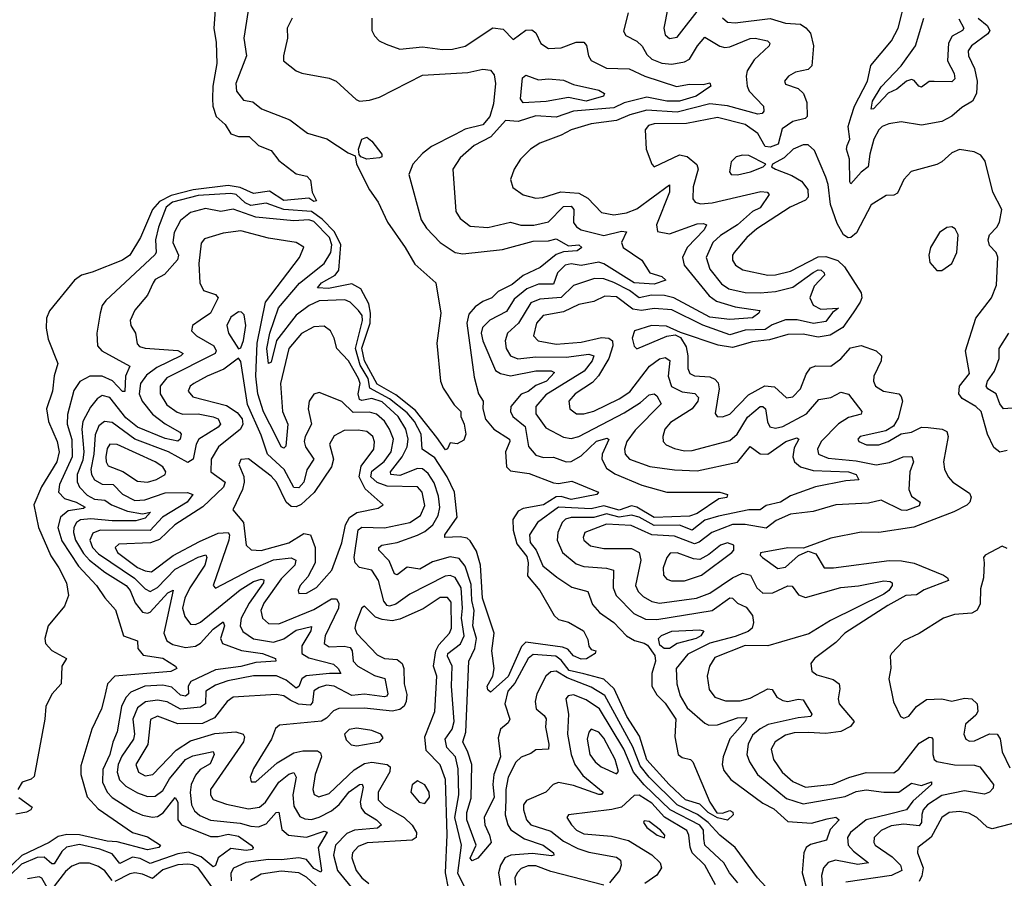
# Model space of a CAD drawing. Extents: x 1552033 to 1694788, y 811965 to 917215.
# Tile 553 of 632: x 1651528 to 1655433, y 908393 to 911798. Entities that reach past the tile are written whole.
import ezdxf

# ---------------------------------------------------------------- set-up
doc = ezdxf.new("R2010")
doc.units = 0

msp = doc.modelspace()

# ---------------------------------------------------------------- linework, layer by layer
at = {"layer": '0CON20XD'}
for points in [[(1655329.3, 911805), (1655365.7, 911775), (1655375.6, 911755), (1655367.3, 911742.7), (1655302.7, 911695), (1655290, 911675), (1655291.7, 911655), (1655314.8, 911605), (1655325.8, 911555), (1655322.9, 911505), (1655307.2, 911475), (1655265, 911450), (1655224.4, 911415.6), (1655185, 911394.8), (1655105, 911380), (1655023.5, 911393.5), (1654975, 911385.9), (1654948.9, 911375), (1654935, 911361.8), (1654916.1, 911325), (1654899.7, 911265), (1654893.6, 911215), (1654865, 911194.1), (1654825, 911147.5), (1654820.3, 911155), (1654818.5, 911245), (1654807.4, 911285), (1654810.1, 911299.9), (1654820, 911325), (1654814.2, 911375), (1654825.5, 911415), (1654838.8, 911455), (1654890, 911555), (1654903.8, 911616.2), (1654985.3, 911715), (1655012.8, 911765), (1655042.6, 911885)], [(1654099.1, 911845), (1654083.2, 911765), (1654088.5, 911738.5), (1654105, 911723.9), (1654135, 911729.6), (1654232.8, 911855)], [(1652434.6, 911835), (1652416.6, 911725), (1652427.3, 911655), (1652385.5, 911545), (1652387.1, 911515), (1652415, 911478.9), (1652452.8, 911472.8), (1652487.1, 911445), (1652598.8, 911401.2), (1652668.7, 911348.7), (1652746.4, 911326.4), (1652830.1, 911270.1), (1652858.8, 911258.8), (1652863.3, 911225), (1652915, 911123.8), (1652949.5, 911075), (1652987, 910995), (1653057, 910895), (1653095, 910828.9), (1653178, 910755), (1653198.2, 910635), (1653182.3, 910515), (1653196.9, 910365), (1653207.6, 910337.6), (1653251.1, 910271.1), (1653277.1, 910245), (1653277.5, 910225), (1653291.2, 910195), (1653297.5, 910155), (1653289.3, 910130.7), (1653263, 910117), (1653235, 910120), (1653224, 910096), (1653216.9, 910093.1), (1653181.7, 910141.7), (1653098.2, 910248.2), (1653020.1, 910310.1), (1652945, 910352.6), (1652894.8, 910445), (1652884.5, 910495.5), (1652917.3, 910595), (1652919.7, 910635), (1652912.1, 910672.1), (1652880.8, 910730.8), (1652845, 910751.1), (1652752.2, 910732.2), (1652708.9, 910735), (1652724.8, 910755), (1652778.9, 910785), (1652793, 910805), (1652800.9, 910905), (1652777, 910957), (1652726.9, 911006.9), (1652685, 911038.2), (1652575, 911045.2), (1652505, 911070.3), (1652445, 911061.6), (1652421.9, 911071.9), (1652386.5, 911105), (1652365, 911108.8), (1652235, 911101.4), (1652133.5, 911075), (1652108.2, 911055), (1652077.9, 910975), (1652067, 910925), (1652068.4, 910875), (1652063.7, 910866.3), (1651869.6, 910685), (1651855.4, 910665), (1651847.1, 910635), (1651833.3, 910555), (1651836.5, 910505), (1651853.1, 910485), (1651964.5, 910425), (1651947.4, 910385), (1651945, 910324.2), (1651935, 910323.4), (1651896.3, 910366.3), (1651855.2, 910385.2), (1651805.4, 910384.6), (1651766.2, 910363.8), (1651742.1, 910327.9), (1651717.2, 910232.8), (1651716.1, 910195), (1651734, 910134), (1651735.8, 910065), (1651685.6, 909955), (1651682.1, 909925), (1651705, 909899.6), (1651751.6, 909885), (1651787.1, 909865), (1651780.6, 909859.4), (1651719.4, 909850.6), (1651689.8, 909825), (1651679.2, 909785), (1651695, 909731.2), (1651760.8, 909630.8), (1651832.6, 909555), (1651865.2, 909505.2), (1651908.1, 909458.1), (1651940, 909355), (1651995, 909335.7), (1651996.7, 909305), (1652018, 909278), (1652095, 909266.8), (1652146, 909235), (1652151.2, 909225), (1652126.9, 909213.1), (1651904.8, 909195.2), (1651876.6, 909165), (1651863.3, 909106.7), (1651851.6, 909065), (1651814, 908985), (1651770.9, 908839.1), (1651770.3, 908805), (1651796, 908716), (1651838.4, 908668.4), (1651975, 908574.7), (1652035, 908557.3), (1652086.2, 908525), (1652080, 908515), (1652035, 908506), (1651915, 908538.3), (1651875, 908540.5), (1651765, 908566.4), (1651715, 908566.6), (1651680.4, 908559.6), (1651645, 908535.2), (1651535.7, 908484.3), (1651464.3, 908415.7)], [(1652302.6, 911837.4), (1652298.3, 911765), (1652307.5, 911707.5), (1652309.1, 911625), (1652293.5, 911535), (1652292.5, 911485), (1652294.2, 911455), (1652307.5, 911415), (1652343.1, 911383.1), (1652365, 911346), (1652395, 911335.8), (1652437.5, 911335), (1652475, 911298.8), (1652525, 911280), (1652555, 911240), (1652625, 911187.5), (1652667.3, 911177.3), (1652681.7, 911161.7), (1652687.5, 911115), (1652705, 911080), (1652695, 911078), (1652675, 911090), (1652575, 911081.5), (1652518.7, 911118.7), (1652455, 911109), (1652402.3, 911132.3), (1652355, 911140.5), (1652215.9, 911124.1), (1652128.7, 911101.3), (1652082.1, 911077.9), (1652053.9, 911046.1), (1652006.4, 910935), (1651964.1, 910865), (1651935, 910845.3), (1651815, 910796.8), (1651772.5, 910785), (1651745.5, 910765), (1651646, 910644), (1651634.7, 910615), (1651632.6, 910575), (1651641, 910531), (1651678.5, 910435), (1651664, 910386), (1651657.3, 910325), (1651633.8, 910255), (1651642.6, 910205), (1651676.3, 910125), (1651684.8, 910085), (1651674.4, 910045), (1651613.8, 909946.2), (1651584, 909875), (1651601.7, 909785), (1651651.8, 909671.8), (1651683.6, 909625), (1651713.3, 909565), (1651721.9, 909515), (1651705, 909472), (1651640.8, 909395), (1651627.1, 909345), (1651630.2, 909325), (1651655, 909296.7), (1651713.8, 909265), (1651695.3, 909234.7), (1651691.9, 909165), (1651655, 909123.8), (1651630.9, 909075), (1651627.9, 909025), (1651585, 908796.7), (1651573.1, 908786.9), (1651537.5, 908775), (1651520, 908745)], [(1652608.6, 911805), (1652588.6, 911765), (1652590.5, 911725), (1652573.5, 911655), (1652574.6, 911634.6), (1652625, 911596), (1652646.8, 911586.8), (1652755, 911566.9), (1652783.3, 911555), (1652861.7, 911481.7), (1652875.6, 911475.6), (1652915, 911479.1), (1652955, 911491.1), (1653125, 911578.1), (1653305, 911588.7), (1653365, 911602.7), (1653395, 911597.9), (1653409.9, 911579.9), (1653414.8, 911544.8), (1653407.5, 911465), (1653392.8, 911415), (1653365, 911381.5), (1653295, 911363.9), (1653255, 911343), (1653161.8, 911295), (1653125, 911267.4), (1653087.5, 911225), (1653071.2, 911185), (1653120, 911005), (1653141.3, 910971.3), (1653195.3, 910915.3), (1653255, 910875.4), (1653285, 910869.2), (1653442.5, 910887.5), (1653565, 910919.5), (1653625, 910922), (1653655, 910929.7), (1653705, 910902), (1653745, 910905.6), (1653758, 910895), (1653738.3, 910881.7), (1653685, 910877.7), (1653655, 910867.3), (1653591.8, 910815), (1653525, 910783.8), (1653481.3, 910748.7), (1653425, 910720.8), (1653400.5, 910695), (1653365, 910680.8), (1653335, 910660), (1653308.9, 910631.1), (1653300.8, 910595), (1653330.5, 910380.5), (1653348.1, 910315), (1653366.3, 910285), (1653364.8, 910255), (1653375, 910213.8), (1653408, 910175), (1653470, 910135), (1653471.5, 910125), (1653454.7, 910085), (1653458.6, 910025), (1653475, 910009.5), (1653548.2, 909998.2), (1653645, 909961.6), (1653665, 909959.3), (1653718.3, 909968.3), (1653823.8, 909925), (1653817.5, 909915), (1653715, 909895.6), (1653675, 909907.5), (1653655, 909906.5), (1653605, 909874.1), (1653525, 909860.2), (1653505, 909849.4), (1653483.3, 909816.7), (1653484.6, 909774.6), (1653499.9, 909719.9), (1653539.4, 909669.4), (1653544.6, 909645), (1653542.6, 909592.6), (1653590.6, 909535), (1653647.5, 909435), (1653665, 909419.6), (1653705, 909409.5), (1653764.2, 909375), (1653780.9, 909340.9), (1653784.7, 909314.7), (1653795, 909300.8), (1653812.5, 909295), (1653810, 909285), (1653775.6, 909264.4), (1653755, 909262.9), (1653725, 909276.2), (1653701.7, 909301.7), (1653680.7, 909310.7), (1653535, 909330.5), (1653517.5, 909312.5), (1653465, 909194), (1653395, 909132.2), (1653385, 909140.8), (1653382.5, 909155), (1653404.3, 909195), (1653410, 909225), (1653400, 909295), (1653409.5, 909365), (1653363.5, 909505), (1653355.8, 909635), (1653339.1, 909690.9), (1653315, 909731.8), (1653302, 909742), (1653275, 909748), (1653214.2, 909745), (1653214.6, 909755), (1653263.6, 909825), (1653252.4, 909925), (1653223.9, 909985), (1653175, 910060.9), (1653124.2, 910095), (1653120.7, 910155), (1653093.1, 910205), (1653065, 910239), (1652994, 910295), (1652916.8, 910336.8), (1652909.7, 910375), (1652878.1, 910428.1), (1652860.2, 910495), (1652887.7, 910605), (1652886, 910625), (1652871.8, 910645), (1652838, 910678), (1652817.5, 910687.5), (1652715, 910683.8), (1652676, 910665), (1652625, 910626.2), (1652546.3, 910526.3), (1652525, 910439.6), (1652514.8, 910434.8), (1652508.3, 910495), (1652520.4, 910555), (1652554.5, 910655.5), (1652637.1, 910752.9), (1652735, 910832.1), (1652761.8, 910875), (1652765.4, 910905), (1652756.4, 910935), (1652695, 910998.4), (1652675, 911004.6), (1652615, 911000.1), (1652465, 911015.4), (1652375, 911046.7), (1652325, 911038.1), (1652265, 911049.5), (1652205, 911033.4), (1652165, 911001.8), (1652140.4, 910955), (1652135.2, 910915), (1652158.1, 910865), (1652154, 910846), (1652101.8, 910788.2), (1652065, 910767.7), (1652056.9, 910755)], [(1652924.3, 911805), (1652924.2, 911755), (1652934.5, 911734.5), (1652954.2, 911715), (1652981.1, 911701.1), (1653035, 911681.8), (1653125, 911690.4), (1653205, 911680), (1653245, 911681.8), (1653295, 911693.9), (1653405, 911766.5), (1653445, 911761.1), (1653485, 911719.2), (1653535, 911756.5), (1653558.7, 911758.7), (1653575, 911746), (1653595, 911703.3), (1653624.7, 911684.7), (1653675, 911687.1), (1653735, 911709.6), (1653765, 911709.4), (1653776, 911696), (1653783.9, 911655), (1653795, 911636.7), (1653855, 911605.9), (1653945, 911603.5), (1654007.5, 911575), (1654133.4, 911533.4), (1654185, 911542.8), (1654239.2, 911540.8), (1654265, 911548.5), (1654269.2, 911535), (1654211.2, 911495), (1654144.3, 911475), (1654095, 911474.9), (1654015, 911490.8), (1653925, 911468.7), (1653885, 911448.8), (1653723.8, 911436.2), (1653655, 911412.3), (1653575, 911417.6), (1653505, 911395.2), (1653455, 911398.2), (1653396.2, 911333.8), (1653330.3, 911299.7), (1653275, 911250.5), (1653245.5, 911205), (1653257.7, 911037.7), (1653275, 911010), (1653315, 910979.7), (1653385, 910973.7), (1653475, 910995.8), (1653515, 910984), (1653566.8, 910983.2), (1653625, 910997.4), (1653685, 911057.1), (1653715, 911059), (1653725.4, 911045), (1653724.5, 910994.5), (1653736.4, 910976.4), (1653755.1, 910965.1), (1653845, 910942.8), (1653915, 910960.2), (1653935, 910957.5), (1653914.7, 910915), (1653920.8, 910895), (1653995.8, 910845), (1654027.5, 910795), (1654075, 910780.5), (1654090, 910765), (1654045, 910749.4), (1653965.1, 910754.9), (1653845, 910830.1), (1653825, 910836.4), (1653755, 910823.9), (1653715, 910829.6), (1653691.5, 910825), (1653660.6, 910795), (1653645, 910749.2), (1653585, 910749.2), (1653538.8, 910731.2), (1653489.7, 910690.3), (1653458.8, 910641.2), (1653393, 910607), (1653362.9, 910577.1), (1653358, 910555), (1653365.1, 910525.1), (1653415, 910406.9), (1653434.8, 910394.8), (1653475, 910385.6), (1653575, 910406.3), (1653635.9, 910405.9), (1653648.8, 910398.8), (1653617.4, 910365), (1653575, 910347.5), (1653545, 910323.8), (1653516.2, 910313.8), (1653475.5, 910264.5), (1653474.5, 910245), (1653484, 910225), (1653532.5, 910185), (1653546.2, 910106.2), (1653575, 910071.8), (1653605, 910061.9), (1653645, 910062.9), (1653695, 910044.7), (1653715, 910046.7), (1653755, 910069.4), (1653815, 910126.5), (1653858.5, 910138.5), (1653864.1, 910134.1), (1653837.5, 910075), (1653836.4, 910055), (1653855, 910019.7), (1653887.9, 909997.9), (1653995, 909952.9), (1654095, 909924.2), (1654305, 909925.3), (1654335.5, 909915), (1654333, 909903), (1654301.3, 909898.7), (1654215, 909839.7), (1654185, 909829.2), (1654045, 909823.7), (1653975, 909865.3), (1653955, 909870.4), (1653905, 909853.9), (1653845, 909870.3), (1653795, 909858.2), (1653665, 909865.3), (1653581.8, 909805), (1653549.7, 909755), (1653553, 909725), (1653576.4, 909695), (1653603, 909633), (1653657.7, 909587.7), (1653718.4, 909548.4), (1653781.1, 909531.1), (1653799.7, 909479.7), (1653828, 909448), (1653885, 909407.5), (1653935.2, 909355.2), (1653966.2, 909336.2), (1654005, 909326.4), (1654017.5, 909317.5), (1654046.8, 909276.8), (1654049.8, 909255), (1654041.6, 909228.4), (1654034.7, 909205), (1654035.2, 909155), (1654055, 909120.6), (1654088.3, 909088.4), (1654130.9, 909025), (1654126, 908955), (1654140.2, 908885), (1654155, 908872.7), (1654188.1, 908865), (1654197.3, 908855), (1654264.8, 908694.8), (1654293.3, 908653.3), (1654315, 908651.9), (1654345, 908662.9), (1654356.4, 908656.4), (1654357.8, 908645), (1654335, 908623.9), (1654295, 908633.4), (1654258, 908655), (1654225, 908687.3), (1654168, 908705), (1654103.6, 908765), (1654015, 908862.7), (1653986.8, 908956.8), (1653936.4, 909035), (1653885.2, 909145.2), (1653845, 909183), (1653765, 909204.9), (1653707.4, 909217.4), (1653675, 909258.5), (1653654.3, 909275), (1653565, 909281.3), (1653545.2, 909265), (1653492.2, 909167.8), (1653464.4, 909135), (1653451.6, 909085), (1653471.8, 909025), (1653465, 909010.5), (1653435, 908985.5), (1653425, 908950.6), (1653435.1, 908875), (1653408.6, 908805), (1653403.9, 908765), (1653410.2, 908715), (1653370.3, 908635), (1653372.5, 908605), (1653391.2, 908565), (1653397.6, 908535), (1653345, 908473.5), (1653322.5, 908462.5), (1653313.9, 908473.9), (1653338.3, 908525), (1653301, 908625), (1653301.5, 908655), (1653318.2, 908711.8), (1653321.8, 908845), (1653305.7, 908894.3)], [(1653941.1, 911825), (1653922.2, 911752.2), (1653932, 911735), (1653975, 911712.7), (1653996.9, 911693.1), (1654015, 911660.3), (1654035, 911641.6), (1654075, 911626.6), (1654115, 911621.9), (1654165, 911631), (1654185, 911642), (1654216.2, 911695), (1654245, 911728.6), (1654305, 911693.5), (1654325, 911688.4), (1654345, 911690.3), (1654425, 911723.8), (1654445.2, 911725.2), (1654494.4, 911714.4), (1654502.5, 911705), (1654500.6, 911695), (1654441.1, 911638.9), (1654413.8, 911595), (1654409.5, 911575), (1654413.1, 911535), (1654421.2, 911515), (1654478.2, 911455), (1654480, 911435), (1654473.1, 911426.9), (1654455, 911423.8), (1654335, 911457.3), (1654265, 911464.9), (1654135, 911432.1), (1654015, 911439.3), (1653948.4, 911421.6), (1653895, 911399.2), (1653794.1, 911385.9), (1653715, 911361.6), (1653675, 911340), (1653591.3, 911308.7), (1653553.3, 911285), (1653514.4, 911245), (1653489.4, 911205), (1653474.1, 911164.1), (1653483.2, 911133.2), (1653524.4, 911104.4), (1653575, 911090.8), (1653603.1, 911093.1), (1653673.8, 911116.2), (1653745, 911110.6), (1653781, 911091), (1653835, 911034), (1653883.9, 911023.9), (1653935, 911032.8), (1653975, 911048.4), (1654105, 911143.8), (1654105.8, 911115), (1654053.2, 910985), (1654058, 910958), (1654105, 910949.3), (1654215, 910988.4), (1654240.7, 910990.7), (1654252.2, 910985), (1654242.6, 910965), (1654175, 910895.3), (1654156.7, 910855), (1654162.9, 910825), (1654263.1, 910703.1), (1654291.9, 910681.9), (1654365, 910659.3), (1654463.8, 910645), (1654460, 910635), (1654435, 910615.8), (1654345, 910608.8), (1654265, 910619.1), (1654122.9, 910695), (1654085, 910704.6), (1654034.2, 910705.8), (1653985, 910695.8), (1653946.7, 910725), (1653885, 910756.7), (1653845, 910770.8), (1653808, 910772), (1653725, 910743.8), (1653675, 910696.1), (1653590.5, 910689.5), (1653555.1, 910674.9), (1653505.8, 910595), (1653462.5, 910555), (1653453.3, 910525), (1653456.7, 910495), (1653475, 910465.3), (1653503.1, 910453.1), (1653575, 910461.2), (1653695, 910459.6), (1653785, 910471.4), (1653805.2, 910465.2), (1653798, 910445), (1653766.7, 910405), (1653615, 910311.1), (1653574.8, 910265), (1653575.3, 910235), (1653615, 910179.7), (1653685, 910142.9), (1653715, 910138), (1653745, 910145.2), (1653925, 910239.6), (1653989.7, 910280.3), (1654025, 910310.9), (1654044.1, 910314.1), (1654055, 910306.7), (1654071.5, 910275), (1653969, 910171), (1653936.3, 910125), (1653927.1, 910095), (1653929.7, 910075), (1653946.2, 910055), (1654026.9, 910026.9), (1654125, 910013), (1654215, 910009.6), (1654375, 910043.7), (1654425, 910105.5), (1654465, 910076.9), (1654495, 910074.8), (1654566.2, 910125), (1654609.8, 910139.8), (1654618.1, 910135), (1654599.8, 910100.2), (1654594.2, 910065), (1654601.2, 910045), (1654624.6, 910025), (1654675, 910010.1), (1654815, 910005.6), (1654845.3, 909995), (1654856.3, 909973.7), (1654805, 909970.3), (1654684.1, 909945.9), (1654585, 909910), (1654544.9, 909885.1), (1654488.1, 909871.9), (1654465, 909854.2), (1654419.2, 909855), (1654299, 909829), (1654245, 909813.3), (1654195, 909774.5), (1654145, 909793.8), (1654045, 909793.2), (1653985, 909825.1), (1653955, 909833.9), (1653905, 909825.6), (1653855, 909838.5), (1653805, 909823.9), (1653715, 909824.1), (1653692.5, 909817.5), (1653679.5, 909805), (1653661.9, 909765), (1653659.5, 909735), (1653681.2, 909685), (1653735, 909640.4), (1653765, 909629.8), (1653855, 909623.9), (1653883.5, 909615), (1653882, 909545), (1653893.3, 909515), (1653963.6, 909443.6), (1654010.5, 909420.5), (1654055, 909419.8), (1654275, 909455.5), (1654345, 909505.3), (1654355, 909504.6), (1654375, 909484.2), (1654408.9, 909468.9), (1654434.7, 909435), (1654438.3, 909408.3), (1654433.5, 909385), (1654417.8, 909372.2), (1654365, 909352.7), (1654265, 909325.9), (1654177.8, 909282.2), (1654131.2, 909225), (1654134.1, 909165), (1654147.2, 909117.2), (1654175, 909069.7), (1654245, 909008.2), (1654260.8, 909000.8), (1654295, 909002.1), (1654375, 909030.3), (1654411.7, 909031.7), (1654405.3, 909015), (1654344, 908946), (1654317.5, 908875), (1654314.7, 908845), (1654321, 908821), (1654348.8, 908785), (1654475, 908691.3), (1654518.8, 908668.8), (1654575, 908618.3), (1654668.2, 908611.8), (1654730.8, 908629.2), (1654765, 908636.2), (1654778.6, 908625), (1654742.4, 908587.6), (1654728.2, 908545), (1654665, 908528.2), (1654647.1, 908515), (1654638.3, 908495), (1654631.6, 908415), (1654675.7, 908255)], [(1654315, 911805.5), (1654335, 911788.1), (1654365, 911785.7), (1654505, 911803.7), (1654565, 911785.2), (1654625, 911780), (1654646.6, 911766.6), (1654664.1, 911745), (1654676.7, 911695), (1654669.7, 911615), (1654655, 911601.2), (1654605, 911590), (1654576.7, 911575), (1654560.8, 911555), (1654565, 911542.9), (1654615.9, 911525.9), (1654636.1, 911506.1), (1654650.5, 911470.5), (1654651.8, 911415), (1654643.3, 911406.7), (1654595, 911395.2), (1654552.2, 911365), (1654535.7, 911305), (1654505, 911293.1), (1654485, 911296), (1654455, 911347), (1654405, 911382.5), (1654295, 911410), (1654173, 911387), (1654044, 911385), (1654021.8, 911378.2), (1654009, 911361), (1654012.3, 911285), (1654034.8, 911224.8), (1654044.7, 911214.7), (1654145, 911263), (1654175.5, 911255.5), (1654213.9, 911223.9), (1654218.4, 911205), (1654198.6, 911135), (1654197.9, 911087.9), (1654207.1, 911075), (1654228.6, 911068.6), (1654275, 911072), (1654467.4, 911117.4), (1654492, 911115), (1654501.1, 911105), (1654465, 911051.7), (1654435, 911038.1), (1654375, 910985.2), (1654307.7, 910942.3), (1654277.3, 910915), (1654251.1, 910855), (1654265, 910808.9), (1654311.3, 910751.3), (1654340.6, 910730.6), (1654405, 910716.6), (1654465, 910714.8), (1654525, 910720), (1654595, 910738.2), (1654675, 910795.8), (1654695, 910805.8), (1654707.3, 910805), (1654718.9, 910795), (1654720.4, 910785), (1654678.6, 910741.4), (1654661.7, 910695), (1654675, 910666.7), (1654705, 910650.2), (1654775.5, 910655), (1654752.2, 910637.8), (1654725, 910601.6), (1654676.1, 910593.9), (1654612.1, 910607.9), (1654565, 910608.6), (1654512.3, 910587.7), (1654485, 910569.5), (1654405, 910567), (1654345, 910548), (1654236.9, 910586.9), (1654115, 910647.7), (1654045, 910652.8), (1653994.6, 910644.6), (1653960, 910650), (1653895, 910698.7), (1653848.2, 910701.8), (1653805, 910681.1), (1653745, 910669.2), (1653685, 910640.1), (1653604.6, 910625.4), (1653578.3, 910595), (1653565.4, 910545), (1653584.8, 910524.8), (1653655, 910511.2), (1653755, 910519.4), (1653835, 910538.7), (1653864.9, 910534.9), (1653878.8, 910525), (1653880.4, 910505), (1653864.9, 910455.1), (1653824, 910386), (1653800.1, 910359.9), (1653731.2, 910315), (1653706.2, 910285), (1653710.5, 910255), (1653736, 910236), (1653765.9, 910235.9), (1653805, 910246.5), (1653904.9, 910295.1), (1653947.4, 910322.6), (1654026, 910425), (1654065, 910453.7), (1654088.6, 910458.6), (1654106.9, 910446.9), (1654100, 910385), (1654113.3, 910343.3), (1654155, 910323), (1654205.7, 910315.7), (1654219.8, 910299.8), (1654217.8, 910285), (1654195.3, 910254.7), (1654109, 910201), (1654086.1, 910175), (1654078.2, 910145), (1654080.4, 910125), (1654092.5, 910112.5), (1654125, 910097.4), (1654165, 910088.4), (1654195, 910090.4), (1654345, 910129.2), (1654373, 910155), (1654415, 910222.7), (1654465, 910264.7), (1654475, 910264.6), (1654485.6, 910255.6), (1654493.5, 910203.5), (1654503.8, 910183.8), (1654525, 910178.3), (1654555, 910184.8), (1654648.4, 910235), (1654697.8, 910292.2), (1654745, 910300.5), (1654785, 910321.4), (1654815, 910313.4), (1654868.3, 910245), (1654865, 910234.7), (1654815, 910220.2), (1654775, 910196.2), (1654706.2, 910125), (1654692.6, 910095), (1654696.2, 910075), (1654735, 910059.2), (1654845, 910048.9), (1654925, 910033.1), (1654977.6, 910042.4), (1655032, 910065), (1655066.3, 910066.4), (1655072.7, 910045), (1655058.9, 910005), (1655054.1, 909935), (1655065, 909909.4), (1655099.1, 909885), (1655095, 909870.4), (1655045, 909852.4), (1655025, 909853.7), (1654945, 909893.5), (1654895, 909881.6), (1654765, 909874.3), (1654675, 909848.3), (1654585, 909837), (1654528.1, 909811.9), (1654488.2, 909781.8), (1654405, 909797), (1654355, 909796.9), (1654273.1, 909765), (1654223.4, 909726.6), (1654205, 909719.4), (1654125, 909750.7), (1654035, 909755.1), (1653952.8, 909792.8), (1653855, 909797.3), (1653769.6, 909765), (1653762.5, 909745), (1653765.4, 909735), (1653791.7, 909711.7), (1653845, 909701.1), (1653955, 909701), (1653985, 909685.4), (1653991.6, 909655), (1653970.4, 909555), (1653980.3, 909530.3), (1654001, 909511), (1654035, 909491.2), (1654065, 909484.2), (1654212.9, 909505), (1654265, 909524.8), (1654355, 909585.2), (1654395, 909604.1), (1654426.7, 909595), (1654451.7, 909545), (1654475, 909524.5), (1654515, 909524.9), (1654575, 909552.9), (1654591.7, 909551.7), (1654617.2, 909517.2), (1654645, 909506.8), (1654785, 909546.1), (1654855, 909552.7), (1654955, 909573.5), (1654981.1, 909571.1), (1654988.5, 909565), (1654987.8, 909555), (1654974.8, 909535), (1654955, 909520), (1654743.9, 909416.1), (1654657.6, 909362.4), (1654494.6, 909315.4), (1654405, 909317.3), (1654285, 909268.5), (1654263.4, 909235), (1654255.2, 909195), (1654262.8, 909142.8), (1654285, 909111.7), (1654326.8, 909096.8), (1654385, 909097), (1654425, 909107.5), (1654495.2, 909145.2), (1654511.9, 909141.9), (1654531.2, 909111.2), (1654555, 909098.7), (1654575, 909094.8), (1654615, 909104.2), (1654635, 909100.9), (1654670.4, 909045), (1654665.2, 909034.8), (1654615, 909030.4), (1654496.8, 909003.2), (1654465, 908986.5), (1654435, 908960.5), (1654416.8, 908925), (1654412.4, 908885), (1654421.9, 908855), (1654454.6, 908804.6), (1654569.9, 908709.9), (1654635, 908689.4), (1654802.3, 908717.7), (1654845, 908737.2), (1654885, 908744.4), (1654955, 908734.8), (1655015, 908734.8), (1655065, 908771.2), (1655105, 908761.5), (1655145, 908776.2), (1655144.2, 908765), (1655070.5, 908699.5), (1655045.3, 908664.7), (1654977.2, 908647.2), (1654885.3, 908625), (1654822.8, 908575), (1654810.7, 908555), (1654814.1, 908525), (1654835, 908500.5), (1654894.3, 908455), (1654852.4, 908447.6), (1654764.1, 908465.9), (1654734.1, 908455.9), (1654715.6, 908434.4), (1654708.3, 908405), (1654714.3, 908315)], [(1655252.4, 911802.4), (1655273.1, 911765), (1655266.8, 911755), (1655227, 911733), (1655211.5, 911705), (1655208, 911635), (1655234.7, 911585), (1655236.5, 911563.5), (1655225, 911551.8), (1655155, 911553.2), (1655135, 911552.7), (1655105, 911531.3), (1655094.2, 911534.2), (1655075, 911557.5), (1655065, 911560.8), (1655045, 911555.2), (1655007.3, 911522.7), (1654972.7, 911507.3), (1654915, 911444.5), (1654905, 911443.8), (1654911, 911475), (1654945, 911532.4), (1655024, 911616), (1655081.1, 911695), (1655113.8, 911805)], [(1653525, 911468.1), (1653513.7, 911485), (1653522.5, 911567.5), (1653535, 911578.5), (1653585, 911559.7), (1653625, 911563.5), (1653685, 911558.9), (1653725, 911542), (1653825, 911518.5), (1653848, 911505), (1653843.8, 911495), (1653775, 911474.7), (1653705, 911490.4), (1653616.3, 911473.7), (1653525, 911468.1)], [(1652905, 911245.2), (1652881.1, 911255), (1652874, 911264), (1652871.7, 911285), (1652885, 911324.4), (1652905, 911332.5), (1652925, 911316), (1652964, 911265), (1652964, 911255), (1652955, 911250.5), (1652905, 911245.2)], [(1655445, 910089.5), (1655415, 910083.6), (1655392.2, 910102.2), (1655365.9, 910155), (1655341.6, 910245), (1655320, 910265), (1655266.2, 910296.2), (1655253.3, 910315), (1655255.8, 910345), (1655294.7, 910395), (1655279.5, 910485), (1655320, 910615), (1655381.8, 910695), (1655401.8, 910745), (1655407.1, 910857.1), (1655400.4, 910875), (1655375, 910902.9), (1655369.2, 910925), (1655374.8, 910945.2), (1655403.6, 910975), (1655413.8, 910995), (1655424, 911045), (1655388, 911115), (1655357.3, 911237.3), (1655340.5, 911260.5), (1655313.7, 911273.7), (1655255, 911283.3), (1655225, 911270), (1655185, 911234.4), (1655165, 911224.3), (1655063.4, 911196.6), (1655034.3, 911165), (1655009.6, 911110.4), (1654995, 911102.9), (1654965, 911100.9), (1654905, 911064), (1654847.1, 910952.9), (1654825, 910934.4), (1654813.8, 910933.8), (1654795.8, 910945.8), (1654769.9, 910989.9), (1654743.9, 911065), (1654734.4, 911144.4), (1654725, 911173.3), (1654679.9, 911279.9), (1654655, 911302.3), (1654635, 911302.3), (1654595.8, 911285), (1654559.7, 911250.3), (1654513.3, 911225), (1654510, 911215), (1654525, 911205.8), (1654590.7, 911180.7), (1654628.5, 911158.5), (1654654.2, 911125), (1654655.3, 911095), (1654645, 911082.3), (1654583.5, 911055), (1654451.1, 910968.9), (1654412.5, 910935), (1654361.5, 910875), (1654354.6, 910865), (1654354.6, 910845), (1654366.9, 910825), (1654396.6, 910806.6), (1654495, 910784.8), (1654525, 910786.1), (1654585, 910801.4), (1654695, 910858.6), (1654725, 910858.8), (1654773.2, 910843.2), (1654798.7, 910818.7), (1654865.9, 910715), (1654868, 910695), (1654862.1, 910677.9), (1654834.3, 910635.7), (1654792.6, 910577.4), (1654743, 910547), (1654695, 910538.8), (1654635, 910551.4), (1654575, 910550.1), (1654501.4, 910528.6), (1654435, 910520.5), (1654355, 910498.6), (1654298.3, 910508.3), (1654148.5, 910558.5), (1654093.4, 910583.4), (1654033.3, 910585), (1653966.1, 910563.9), (1653957.7, 910535), (1653965, 910503.8), (1653975, 910493.5), (1654095, 910544), (1654128.3, 910548.3), (1654148.3, 910538.3), (1654171.1, 910501.1), (1654178.4, 910465), (1654177.8, 910415), (1654185.3, 910395.3), (1654205, 910385.8), (1654265, 910382), (1654285, 910373), (1654297.7, 910357.7), (1654302, 910335), (1654286.4, 910236.4), (1654294.6, 910224.6), (1654315, 910223.3), (1654345, 910234.7), (1654419, 910311), (1654483, 910347), (1654521.8, 910341.8), (1654569.4, 910299.4), (1654595, 910303.3), (1654625, 910334.7), (1654647.6, 910392.4), (1654665, 910418.4), (1654685, 910426.3), (1654745, 910424.1), (1654785, 910453.6), (1654823.4, 910496.6), (1654865, 910506.6), (1654925.5, 910485.5), (1654946.1, 910465), (1654945.4, 910445), (1654915.4, 910385), (1654914.6, 910365), (1654922.5, 910345), (1654953.8, 910325), (1655014.7, 910314.7), (1655024.7, 910304.7), (1655029.5, 910285), (1655012.2, 910217.8), (1654993.5, 910186.5), (1654962.7, 910167.3), (1654861.2, 910145), (1654852, 910135), (1654856, 910125), (1654887, 910113), (1654935, 910112.7), (1654972, 910125), (1655023.8, 910156.2), (1655065, 910163.3), (1655105, 910181.9), (1655131.8, 910181.8), (1655186.7, 910175), (1655205.6, 910165), (1655210.9, 910145), (1655191.8, 910045), (1655195.5, 910015.5), (1655210.6, 909985), (1655228.9, 909965), (1655295, 909920.6), (1655301.1, 909905), (1655296.1, 909885), (1655285, 909873.4), (1655233.2, 909846.8), (1655074.2, 909785.8), (1654935, 909764.5), (1654865, 909765.5), (1654745, 909741.8), (1654636.7, 909703.3), (1654575, 909704.4), (1654466.4, 909683.6), (1654464.2, 909675), (1654474, 909665), (1654535, 909621.9), (1654565, 909627.8), (1654616.7, 909673.3), (1654655, 909691.2), (1654685, 909680), (1654718.8, 909625), (1654755.3, 909624.7)], [(1654375, 911183.2), (1654426, 911195), (1654476.7, 911215), (1654486.7, 911225), (1654420.1, 911260.1), (1654395, 911261.7), (1654370, 911255), (1654349.6, 911235), (1654343.1, 911195), (1654350, 911185), (1654375, 911183.2)], [(1653305.7, 908894.3), (1653284.8, 908935), (1653296.7, 908973.3), (1653309.5, 909255), (1653333, 909305), (1653339.2, 909345), (1653324.9, 909395), (1653329.9, 909455), (1653321.4, 909495), (1653318.5, 909558.5), (1653295, 909631.8), (1653271.3, 909661.3), (1653235, 909668.2), (1653165, 909648), (1653115, 909619.8), (1653065, 909627.2), (1653025, 909597.5), (1653015, 909601.1), (1652992.7, 909652.7), (1652951.8, 909695), (1652952.2, 909705), (1652964.3, 909715), (1653025, 909725.2), (1653106, 909754), (1653135, 909768.4), (1653166.3, 909795), (1653188.1, 909831.9), (1653193.6, 909863.6), (1653188.3, 909908.3), (1653171.2, 909961.2), (1653148.5, 909998.5), (1653125, 910017.3), (1653105, 910018), (1653035, 909991.4), (1652999.2, 909995), (1652998.6, 910005), (1653045, 910064.4), (1653064.3, 910105), (1653069.2, 910135), (1653059.1, 910175), (1653028.5, 910225), (1652965, 910283.6), (1652925, 910296.1), (1652885, 910287.9), (1652875, 910291.6), (1652870.4, 910315), (1652877.9, 910355), (1652872.2, 910375), (1652832.5, 910445), (1652785.6, 910495), (1652775.5, 910535), (1652760, 910565), (1652735, 910583.5), (1652695, 910580), (1652645, 910553.8), (1652594.7, 910495), (1652562.8, 910355), (1652570.7, 910245), (1652590.8, 910195), (1652583.5, 910106.5), (1652575, 910099.5), (1652565, 910104.7), (1652545.4, 910145.4), (1652495, 910242.8), (1652472.6, 910315), (1652464.2, 910385), (1652469.3, 910515), (1652502.1, 910677.9), (1652637.2, 910855), (1652655, 910896.2), (1652623.8, 910915), (1652515, 910931.4), (1652405, 910961.3), (1652335, 910952.2), (1652260.4, 910929.6), (1652247.4, 910912.6), (1652238.3, 910831.7), (1652242.4, 910755), (1652257.3, 910725), (1652305, 910708), (1652314.6, 910695), (1652285, 910634.7), (1652243.2, 910606.8), (1652213.3, 910585), (1652208.9, 910565), (1652229.4, 910545), (1652297.6, 910505), (1652307.3, 910485), (1652303.6, 910475), (1652111.7, 910378.3), (1652084.8, 910345.2), (1652085.2, 910315), (1652110.9, 910270.9), (1652151.9, 910241.9), (1652175, 910234.6), (1652235, 910235.9), (1652295, 910223.5), (1652315.3, 910215), (1652324.7, 910195), (1652315, 910182.8), (1652238.3, 910135), (1652227.8, 910115), (1652215.8, 910055), (1652195, 910042.9), (1652117.8, 910085), (1651985, 910135.4), (1651895, 910201.2), (1651864.5, 910205.5), (1651841.8, 910188.2), (1651827.3, 910152.7), (1651822.1, 910075), (1651810.4, 910015), (1651812, 909995), (1651825, 909973.5), (1651855, 909956.2), (1651899.1, 909955), (1651935, 909916.5), (1651985, 909891.2), (1652024.5, 909894.5), (1652105, 909922), (1652192.8, 909922.8), (1652214.5, 909915), (1652192, 909885), (1652094.8, 909825.2), (1652045, 909773.3), (1651846.7, 909773.4), (1651817.5, 909762.5), (1651805.9, 909735), (1651816.7, 909705), (1651839.7, 909679.7), (1651983.3, 909583.3), (1652025, 909541.5), (1652045, 909530.2), (1652075, 909546.4), (1652145, 909619.2), (1652235, 909667.4), (1652265.7, 909675.7), (1652270.3, 909665), (1652261.9, 909635), (1652203.1, 909545), (1652182.2, 909505), (1652173.8, 909465), (1652182.3, 909432.3), (1652205, 909401.1), (1652225, 909400), (1652245, 909408.9), (1652402.2, 909537.8), (1652455, 909570.9), (1652485, 909580), (1652496.6, 909576.6), (1652494.7, 909565), (1652438, 909485), (1652406.3, 909425), (1652402.2, 909395), (1652412.5, 909372.5), (1652455, 909343.4), (1652535, 909330.1), (1652575, 909343), (1652625, 909377.5), (1652685, 909392.5), (1652682.8, 909375), (1652647, 909315), (1652647.2, 909285), (1652675, 909267.2), (1652772.3, 909242.3), (1652791.3, 909225), (1652802, 909205), (1652756.3, 909206.3), (1652663.9, 909196.1), (1652647.2, 909185), (1652635, 909154.6), (1652625, 909147.1), (1652585, 909179.6), (1652546.9, 909196.9), (1652455, 909197), (1652353.1, 909176.9), (1652305, 909159.6), (1652266.7, 909135), (1652264.3, 909085.7), (1652245, 909072.8), (1652165, 909063.6), (1652112.7, 909092.7), (1652075, 909099.9), (1652026.5, 909093.5), (1651995, 909069.7), (1651976.1, 909025), (1651982.9, 908965), (1651979.7, 908945), (1651932.3, 908877.7), (1651918.4, 908845), (1651914.6, 908814.6), (1651924, 908784), (1651948.5, 908758.5), (1651995, 908732.4), (1652035, 908717.6), (1652065, 908718.9), (1652095, 908742.2), (1652121.9, 908788.1), (1652185, 908864.9), (1652215, 908879.1), (1652295, 908896.7), (1652298.9, 908885), (1652282.8, 908847.2), (1652244, 908825), (1652225, 908803.1), (1652208.1, 908765), (1652204.3, 908734.3), (1652209.7, 908685), (1652220.7, 908660.7), (1652242.8, 908642.8), (1652285, 908624.1), (1652402.3, 908612.3), (1652445, 908599.8), (1652475, 908598), (1652505, 908610), (1652545, 908654.5), (1652555, 908655.6), (1652567.3, 908587.3), (1652594.4, 908564.4), (1652665, 908556.1), (1652735, 908580.7), (1652746.9, 908576.9), (1652711, 908515), (1652725.3, 908424.7), (1652722, 908418), (1652695, 908432.5), (1652665, 908468), (1652635, 908474.9), (1652565, 908466.9), (1652515, 908468.6), (1652425, 908455.7), (1652376.3, 908433.7), (1652365.5, 908414.5), (1652366.9, 908383.1)], [(1655185, 910803.3), (1655225, 910832), (1655245.5, 910875), (1655250.8, 910945), (1655238.8, 910968.8), (1655225, 910976.7), (1655205, 910973.8), (1655176.2, 910955), (1655140, 910895), (1655133.8, 910865), (1655137.5, 910835), (1655165, 910803.3), (1655185, 910803.3)], [(1652056.9, 910755), (1652034.6, 910705.4), (1651985, 910646.5), (1651966.4, 910605), (1651968.9, 910585), (1651986.8, 910555), (1651993.4, 910513.4), (1652002.4, 910502.4), (1652025.2, 910495.2), (1652155, 910486.8), (1652176, 910475), (1652167.2, 910465), (1652071.4, 910418.6), (1652030.8, 910389.1), (1652006.9, 910355), (1652001.3, 910315), (1652013.4, 910285), (1652055, 910233.6), (1652105, 910196), (1652163.1, 910163.1), (1652168, 910155), (1652164.7, 910135.3), (1652155, 910127.3), (1652105, 910137.9), (1651995, 910183), (1651949.4, 910219.4), (1651885, 910300.3), (1651855, 910308.7), (1651835, 910295.4), (1651808.8, 910261.2), (1651778.3, 910205), (1651774.6, 910175), (1651782.7, 910085), (1651777.8, 910052.2), (1651755.6, 909995), (1651755.1, 909965.1), (1651764.4, 909944.4), (1651795, 909912.9), (1651825, 909896.5), (1651865, 909893), (1651891.6, 909875), (1651955, 909849.5), (1652015, 909839.2), (1652046.5, 909845), (1652025, 909821.1), (1651988.3, 909811.7), (1651895, 909811.7), (1651810.4, 909819.6), (1651768.5, 909815), (1651753.5, 909805), (1651742.8, 909785), (1651740.7, 909765), (1651748.9, 909735), (1651781.4, 909681.4), (1651804.9, 909654.9), (1651865, 909607.8), (1651950.5, 909555), (1651965.6, 909535), (1651985.9, 909485.9), (1652015, 909448.9), (1652034.8, 909444.8), (1652045, 909449), (1652115, 909525.2), (1652135.9, 909535.9), (1652099, 909365), (1652112, 909335), (1652135, 909320.2), (1652185, 909309), (1652225, 909314), (1652245, 909326), (1652295, 909381.5), (1652335, 909411.1), (1652340, 909395), (1652324.8, 909345), (1652331.6, 909325), (1652407.4, 909297.4), (1652491.4, 909285), (1652542.5, 909265), (1652544, 909255), (1652465, 909249.4), (1652405, 909233.1), (1652305, 909220.6), (1652206.7, 909173.4), (1652195.8, 909155), (1652196.9, 909125), (1652185, 909115.2), (1652165, 909119.8), (1652131.6, 909151.6), (1652095, 909159.7), (1652024.7, 909155.3), (1651968.3, 909131.7), (1651949, 909111), (1651931, 909075), (1651915, 908974.3), (1651897, 908933), (1651885.5, 908885), (1651857.1, 908825), (1651855.9, 908775), (1651874.3, 908735), (1651893.9, 908713.9), (1651979.7, 908659.7), (1652015, 908643.3), (1652055, 908636.2), (1652075, 908638.2), (1652097.3, 908652.7), (1652145, 908713.6), (1652154.8, 908694.8), (1652154.4, 908625), (1652169.1, 908605), (1652285, 908559.2), (1652315, 908558.7), (1652355, 908567.9), (1652395, 908560.6), (1652445.6, 908525), (1652454.3, 908515), (1652451.7, 908508.3), (1652425.9, 908504.1), (1652365, 908511.2), (1652314.9, 908475.1), (1652305, 908444.2), (1652295, 908439.6), (1652248.1, 908478.1), (1652196.7, 908496.8), (1652155, 908491), (1652045, 908451.6), (1652005, 908472.2), (1651975, 908476.9), (1651925, 908452.2), (1651895, 908490.4), (1651845, 908509.6), (1651765, 908527.9), (1651712.9, 908517.1), (1651695, 908500.3), (1651665, 908451.3), (1651655, 908451.1), (1651625, 908477.5), (1651596.5, 908476.5), (1651535, 908449.7), (1651488.3, 908405)], [(1652395, 910493.3), (1652405, 910496.7), (1652415, 910526), (1652424.2, 910585), (1652418, 910628), (1652407.9, 910637.9), (1652395, 910640), (1652365, 910618.5), (1652350, 910585), (1652355.9, 910555), (1652395, 910493.3)], [(1655465, 910258.2), (1655430, 910255), (1655415, 910274.4), (1655401.2, 910315), (1655367.5, 910335), (1655361.8, 910345), (1655366.8, 910365), (1655394.7, 910405), (1655412.2, 910455), (1655412.9, 910495), (1655450.7, 910555)], [(1653294.6, 908355), (1653266.1, 908413.9), (1653280.4, 908525), (1653254.2, 908634.2), (1653270.1, 908725), (1653267.5, 908827.5), (1653257, 908875), (1653222.1, 908912.1), (1653215.1, 908944.9), (1653243, 908985), (1653251.6, 909015), (1653240.7, 909155), (1653243.2, 909235), (1653225, 909273.8), (1653225.5, 909284.5), (1653276.7, 909323.3), (1653290.1, 909355), (1653279.7, 909425), (1653283.8, 909465), (1653278.9, 909545), (1653255, 909586.1), (1653235, 909594.4), (1653215, 909591.2), (1653075, 909520.4), (1653019.9, 909480.1), (1652995, 909473), (1652985, 909475.7), (1652972.4, 909492.4), (1652951.5, 909575), (1652924.8, 909614.8), (1652875, 909625.7), (1652858, 909645), (1652854.6, 909665), (1652869.8, 909775), (1652885, 909785.9), (1652975, 909783.6), (1653075, 909804.5), (1653118, 909832), (1653135, 909872.5), (1653124.1, 909924.1), (1653105, 909946.4), (1652985, 909948.5), (1652945, 909962.6), (1652920.9, 909985), (1652925, 910008), (1652973.4, 910046.6), (1653001.1, 910085), (1653010.2, 910135), (1652995.1, 910175.1), (1652975, 910206.6), (1652943.5, 910233.5), (1652915, 910242.5), (1652850, 910240), (1652805, 910283.8), (1652715, 910320.5), (1652695, 910312.9), (1652675.5, 910285), (1652672.3, 910255), (1652685.6, 910195), (1652660, 910145), (1652656.6, 910125), (1652661.6, 910105), (1652694.3, 910055), (1652667.2, 910012.8), (1652655.1, 909964.9), (1652635, 909942.2), (1652615, 909943.5), (1652576.5, 910015), (1652510, 910075), (1652485, 910150.4), (1652431.9, 910271.9), (1652405, 910442.5), (1652395, 910456.7), (1652337.7, 910412.3), (1652271.2, 910385), (1652219.1, 910355), (1652204.5, 910345), (1652195.4, 910325), (1652215, 910303.1), (1652348.5, 910268.5), (1652390.2, 910240.2), (1652409.7, 910215), (1652412.4, 910195), (1652403.8, 910175), (1652316, 910104), (1652287.8, 910055), (1652285.3, 910005), (1652343.2, 909965), (1652336.1, 909945), (1652253.6, 909866.4), (1652142.8, 909795), (1652082.9, 909737.1), (1652046.7, 909723.3), (1651921.4, 909718.6), (1651906.1, 909705), (1651916.2, 909685), (1651995, 909626.3), (1652025, 909612.2), (1652050.8, 909609.2), (1652136.8, 909673.2), (1652240.3, 909729.7), (1652315, 909762.6), (1652354.3, 909765), (1652359.8, 909755), (1652357.5, 909735), (1652295.7, 909555), (1652305, 909543.6), (1652443, 909617), (1652535, 909656.6), (1652604.8, 909664.8), (1652623.3, 909655), (1652618.8, 909635), (1652565, 909580.4), (1652496.1, 909485), (1652484.8, 909455), (1652490.3, 909425), (1652515, 909404.1), (1652555, 909402.5), (1652695, 909459.9), (1652765, 909502.3), (1652785, 909501.3), (1652793.5, 909485), (1652791.7, 909465), (1652739.8, 909355), (1652734.8, 909324.8), (1652755, 909310.8), (1652815, 909314.5), (1652838.1, 909308.1), (1652846.5, 909295), (1652850.2, 909255), (1652868.4, 909235), (1652935, 909197.9), (1652976.3, 909186.3), (1652987.6, 909125), (1652984.2, 909115.8), (1652975, 909112.6), (1652895, 909123.7), (1652845, 909117.8), (1652775, 909155.4), (1652745, 909158.9), (1652715, 909150.4), (1652695, 909136.5), (1652689.4, 909090.6), (1652680.3, 909079.7), (1652633.5, 909083.5), (1652600.1, 909100.1), (1652575, 909116.8), (1652545, 909122.2), (1652375, 909111.4), (1652351.3, 909095), (1652300.3, 909029.7), (1652252.8, 909007.2), (1652155, 909005.8), (1652075, 909036.4), (1652046.7, 909023.3), (1652036.1, 908923.9), (1651988.4, 908845), (1651998.9, 908815), (1652025, 908800), (1652055.4, 908804.6), (1652148, 908902), (1652205, 908938.6), (1652301.8, 908968.2), (1652385, 908973.8), (1652414.5, 908964.5), (1652419.1, 908955), (1652415.6, 908934.4), (1652284.2, 908745), (1652284.1, 908725), (1652295.7, 908705.7), (1652347.8, 908687.8), (1652435, 908669.3), (1652478.8, 908675), (1652503.2, 908695), (1652555.9, 908775), (1652595, 908807), (1652615, 908812.7), (1652624, 908795), (1652610.8, 908725), (1652615, 908680), (1652639.1, 908639.1), (1652659, 908629), (1652685, 908627.3), (1652715.4, 908635.4), (1652765, 908660.5), (1652794.3, 908685.7), (1652835, 908735.9), (1652875, 908765.8), (1652886.8, 908766.8), (1652890.6, 908755), (1652878.8, 908695), (1652882.3, 908672.3), (1652895.2, 908655), (1652942.7, 908625), (1652962.7, 908605), (1652947.4, 908592.6), (1652855.4, 908584.6), (1652825, 908571), (1652780.5, 908525), (1652771.9, 908485), (1652788.7, 908425), (1652853.9, 908343.9)], [(1652635, 909522.9), (1652665, 909524), (1652705, 909547.2), (1652766.4, 909615), (1652805, 909724.3), (1652820.1, 909795), (1652835.5, 909824.5), (1652865, 909844.3), (1652949.2, 909860.8), (1652970, 909875), (1652898.4, 909938.4), (1652874.6, 909985), (1652882.4, 910027.6), (1652932.7, 910095), (1652935.7, 910124.3), (1652928.6, 910145), (1652905.2, 910165.2), (1652870.5, 910170.5), (1652815, 910168.9), (1652775, 910148.2), (1652757.2, 910115), (1652772.3, 910055), (1652764.9, 910025.1), (1652696.2, 909923.8), (1652643.9, 909876.1), (1652625, 909866.2), (1652605, 909868.2), (1652584.5, 909884.5), (1652546.2, 909965), (1652525, 909988.4), (1652435, 910056.9), (1652405, 910054.3), (1652396.4, 910035), (1652416.6, 909986.6), (1652418.4, 909965), (1652411.5, 909935), (1652373.8, 909855), (1652416.1, 909805), (1652426.6, 909715), (1652446.2, 909696.2), (1652485, 909693.8), (1652595, 909723.2), (1652655, 909760.4), (1652680.7, 909755), (1652699.8, 909705), (1652700.3, 909645), (1652670.8, 909589.2), (1652640.4, 909555), (1652631.8, 909535), (1652635, 909522.9)], [(1652035, 909964.4), (1652070, 909975), (1652105, 909994.5), (1652107.3, 910005), (1652095.9, 910025), (1652065.4, 910045), (1651915, 910113.7), (1651885, 910114.7), (1651875, 910097.8), (1651869.2, 910065), (1651870.2, 910045), (1651878.9, 910028.9), (1651936.9, 910006.9), (1651995, 909967.8), (1652035, 909964.4)], [(1654113.1, 909573.1), (1654165, 909573.4), (1654232.2, 909595), (1654351.9, 909685), (1654360.6, 909695), (1654360, 909715), (1654335, 909723.2), (1654307.1, 909715), (1654261.8, 909678.2), (1654225, 909658.1), (1654200.2, 909660.2), (1654135, 909684.7), (1654107.8, 909682.2), (1654095, 909665.7), (1654079.6, 909625), (1654081.8, 909595), (1654095, 909580), (1654113.1, 909573.1)], [(1655445, 909700.8), (1655425, 909710), (1655357.5, 909675), (1655350, 909665), (1655353.3, 909645), (1655350, 909585), (1655338.5, 909541.5), (1655337.7, 909482.3), (1655325, 909456.4), (1655305, 909445.4), (1655235, 909440), (1655192, 909425), (1655095.5, 909364.5), (1655033.8, 909335), (1654986, 909285), (1654980.8, 909275), (1654982.7, 909227.3), (1654975.7, 909185), (1654993.5, 909093.5), (1655021.2, 909035), (1655035, 909028.8), (1655055, 909036.7), (1655084.6, 909075.4), (1655125, 909102.5), (1655185, 909104.6), (1655225, 909096.5), (1655275, 909107.5), (1655305, 909104.6), (1655325.3, 909085), (1655328.8, 909055), (1655319.9, 909040.1), (1655279.1, 909005), (1655272.9, 908965), (1655281.1, 908945), (1655295, 908937.9), (1655315, 908938), (1655375, 908966.1), (1655405.3, 908965.3), (1655416.9, 908946.9), (1655424.3, 908895), (1655455, 908831.1)], [(1654755.3, 909624.7), (1654976.4, 909653.6), (1655025, 909653), (1655075, 909642.6), (1655192, 909595), (1655207.8, 909585), (1655211.9, 909575), (1655115, 909537.5), (1655085, 909518.1), (1655042.2, 909515), (1654971.1, 909475), (1654801.2, 909365), (1654765, 909329.1), (1654680, 909265), (1654665.8, 909245), (1654670, 909215), (1654689.8, 909199.8), (1654755, 909182.3), (1654777.5, 909165), (1654780.9, 909145), (1654773.6, 909105), (1654777.9, 909085), (1654837.1, 909015), (1654823.3, 908995), (1654784.6, 908975.4), (1654725, 908967.7), (1654655, 908971.4), (1654599.3, 908970.7), (1654565, 908960.9), (1654524.8, 908935.2), (1654507.8, 908905), (1654517.8, 908865), (1654552.5, 908815), (1654595, 908777.4), (1654645, 908755.5), (1654753.6, 908766.4), (1654816.2, 908793.8), (1654885, 908812.4), (1654995, 908812.2), (1655015, 908825.8), (1655095, 908929.2), (1655135, 908953.5), (1655145, 908952.5), (1655149.1, 908945), (1655149.1, 908885), (1655154.6, 908865), (1655165, 908856.8), (1655235, 908843), (1655315, 908842.4), (1655335.9, 908835.9), (1655390, 908765), (1655388.9, 908751.1), (1655374.4, 908735), (1655355, 908727.5), (1655275, 908740.6), (1655185, 908722), (1655128, 908685), (1655111.6, 908665), (1655106, 908646), (1655105.1, 908614.9), (1655095, 908601.5), (1655035, 908608), (1654985, 908601.2), (1654945, 908582.4), (1654917.1, 908555), (1654915.3, 908535), (1654921.3, 908525), (1654988.7, 908478.7), (1655021.9, 908445), (1655026.1, 908423.9), (1654985.1, 908404.9), (1654805, 908378.1)], [(1653228.9, 908355), (1653216.3, 908415), (1653223.9, 908566.1), (1653216.3, 908785), (1653195, 908844.1), (1653140.4, 908900.4), (1653134.3, 908955), (1653174.1, 909055), (1653181.7, 909195), (1653169, 909235), (1653178.8, 909295), (1653190.3, 909319.7), (1653233, 909365), (1653240.7, 909385), (1653238.7, 909488.7), (1653225, 909506.4), (1653195, 909506.5), (1653127.9, 909462.1), (1653035, 909421), (1653005, 909415.1), (1652965, 909419.3), (1652938.8, 909428.8), (1652895, 909472.9), (1652885, 909466), (1652860.9, 909405), (1652857.6, 909385), (1652864.8, 909364.8), (1652945, 909279.7), (1652975.2, 909265.2), (1653025, 909261.8), (1653045.2, 909245), (1653051.7, 909225), (1653052.5, 909165), (1653062.8, 909122.8), (1653061.2, 909095), (1653053.3, 909076.7), (1653035, 909062.9), (1653005, 909056.1), (1652895, 909068.6), (1652793.2, 909066.8), (1652771.9, 909058.1), (1652745, 909028.7), (1652725, 909017.2), (1652558.8, 909001.2), (1652542.7, 908987.3), (1652526.7, 908945), (1652455, 908829.4), (1652441.8, 908795), (1652445.7, 908775.7), (1652465, 908776.5), (1652548.4, 908851.6), (1652615, 908891.3), (1652650.6, 908899.4), (1652709, 908899), (1652721.3, 908891.3), (1652724.4, 908875), (1652699.6, 908805), (1652690, 908745), (1652695.2, 908725.2), (1652713.9, 908716.1), (1652755, 908729.7), (1652855, 908824.1), (1652895, 908848.7), (1652925, 908854.2), (1652985, 908845.2), (1652996.6, 908835), (1652996, 908816), (1652949.6, 908735), (1652949.2, 908705), (1652975, 908678.9), (1653053.3, 908635), (1653084.6, 908604.6), (1653101.9, 908575), (1653100.8, 908555), (1653085.1, 908544.9), (1652906.3, 908533.7), (1652870, 908520), (1652847.8, 908495), (1652845.7, 908475), (1652862, 908425), (1652885, 908394.8), (1652912.4, 908372.4)], [(1654084.3, 909304.3), (1654067.4, 909317.4), (1654060.9, 909345), (1654073.4, 909356.6), (1654115, 909373.1), (1654225, 909379.2), (1654240.8, 909375), (1654229.1, 909355), (1654211.5, 909345), (1654135.5, 909324.5), (1654105, 909304.5), (1654084.3, 909304.3)], [(1654304.9, 908564.9), (1654259.1, 908615), (1654216.2, 908646.2), (1654135, 908684.5), (1654024, 908794), (1653989, 908839), (1653959.8, 908915), (1653848.8, 909118.8), (1653795, 909151.2), (1653699, 909189), (1653655, 909215.2), (1653635, 909212.4), (1653614.5, 909195.5), (1653579.3, 909125), (1653571.8, 909095), (1653576.2, 909065), (1653608.6, 909038.6), (1653615.6, 909025.6), (1653613.2, 908993.2), (1653626.9, 908925), (1653625.5, 908905), (1653575, 908903.6), (1653555, 908888.8), (1653516.2, 908873.8), (1653495.7, 908854.3), (1653465.6, 908795), (1653456.1, 908745), (1653456.6, 908705), (1653453.7, 908645), (1653463.9, 908605), (1653475.9, 908585.9), (1653529.9, 908549.9), (1653603.8, 908525), (1653644.5, 908495), (1653645.8, 908485), (1653637.1, 908482.9), (1653562.4, 908492.4), (1653475.4, 908484.6), (1653452.5, 908475), (1653435.2, 908445), (1653426.8, 908415), (1653434.6, 908365)], [(1654240.9, 908550.9), (1654239.5, 908585), (1654225, 908604), (1654107.6, 908665), (1654004.5, 908764.5), (1653962.6, 908815), (1653923.4, 908905), (1653827.7, 909065), (1653775, 909100.7), (1653725, 909120.8), (1653703.3, 909116.7), (1653694.6, 909105), (1653705.2, 909045), (1653700.8, 908965), (1653714.6, 908884.6), (1653729.6, 908845), (1653761, 908801), (1653842.2, 908735), (1653835, 908725.7), (1653824.5, 908725.5), (1653725, 908761.3), (1653665, 908773.5), (1653644, 908765), (1653614, 908735), (1653537.7, 908702.3), (1653526.3, 908685), (1653525.7, 908665), (1653538.3, 908625), (1653555.4, 908605), (1653635, 908580.3), (1653685, 908540.2), (1653741.1, 908511.1), (1653785, 908497), (1653895, 908477.8), (1653910.5, 908465), (1653913.5, 908445), (1653906.4, 908425), (1653866.9, 908375)], [(1652865, 908919.1), (1652895, 908924.1), (1652956.2, 908935), (1652969.5, 908950.5), (1652960, 908965), (1652925, 908980), (1652865, 908988.8), (1652835, 908983.8), (1652816.4, 908965), (1652822.2, 908942.2), (1652843, 908923), (1652865, 908919.1)], [(1653895, 908808.1), (1653902.9, 908817.1), (1653889.4, 908865), (1653845, 908949.3), (1653825, 908973.4), (1653795, 908984.4), (1653785, 908972.5), (1653778.2, 908945), (1653788.8, 908885), (1653810.3, 908855), (1653833.8, 908835), (1653895, 908808.1)], [(1653135, 908690), (1653153.3, 908715), (1653152.5, 908735), (1653135, 908764), (1653105, 908780), (1653085, 908763.8), (1653078.9, 908735), (1653111.9, 908695), (1653135, 908690)], [(1654287.2, 908367.2), (1654244.8, 908445), (1654194.9, 908494.9), (1654186.7, 908516.7), (1654182.5, 908565), (1654173.5, 908583.5), (1654085, 908636), (1654035, 908691.4), (1653985, 908723), (1653965, 908722.3), (1653914.3, 908675.7), (1653876.9, 908666.9), (1653704.2, 908645.8), (1653697.8, 908635), (1653716.2, 908605), (1653736.9, 908585), (1653765, 908569.6), (1653875, 908560.3), (1653942.9, 908542.9), (1654035, 908486), (1654067.9, 908455), (1654072.9, 908435), (1654055, 908405.4), (1654007.1, 908372.9)], [(1651524.5, 908714.5), (1651577.5, 908675), (1651572.5, 908665), (1651555, 908656.2), (1651512.2, 908647.8)], [(1655563.8, 908636.2), (1655385, 908590.3), (1655365, 908596.1), (1655323.6, 908635), (1655292.2, 908652.2), (1655255, 908658.6), (1655214.4, 908655), (1655185.9, 908634.1), (1655143, 908557), (1655090, 908515), (1655088.7, 908495), (1655110.8, 908435), (1655106.6, 908403.4), (1655095, 908380.3)], [(1654085, 908554.4), (1654086.4, 908565), (1654069.6, 908585), (1654025, 908618.8), (1654005, 908621.2), (1654001.4, 908615), (1654015, 908594.6), (1654055.8, 908565), (1654085, 908554.4)], [(1654585, 908253.8), (1654454.6, 908395), (1654366, 908516), (1654304.9, 908564.9)], [(1654376.1, 908375), (1654343, 908415), (1654321.3, 908455), (1654244.9, 908524.9), (1654240.9, 908550.9)], [(1651894.8, 908385), (1651865, 908423.5), (1651839.9, 908439.9), (1651805, 908453), (1651765, 908453.8), (1651735, 908441.1), (1651709.9, 908420.1), (1651655, 908350)], [(1652300.1, 908345), (1652235, 908434.4), (1652215, 908446.9), (1652195, 908449.6), (1652155, 908446.4), (1652095, 908426.5), (1652055, 908392.2), (1652015, 908410.1), (1651985, 908414.8), (1651965, 908410.8), (1651905, 908380.7)], [(1652775, 908296.4), (1652665, 908397.6), (1652635, 908414.9), (1652565, 908421.2), (1652485, 908409.7), (1652442.8, 908385)], [(1653845, 908365.9), (1653635, 908421), (1653575, 908443.4), (1653545, 908443.3), (1653517.4, 908432.6), (1653500.8, 908415), (1653492.3, 908395), (1653494.2, 908365.8)], [(1651637.2, 908357.2), (1651615, 908393.6), (1651605, 908399.6), (1651558.6, 908391.4)]]:
    msp.add_lwpolyline(points, dxfattribs=at)

doc.saveas('drawing.dxf')
